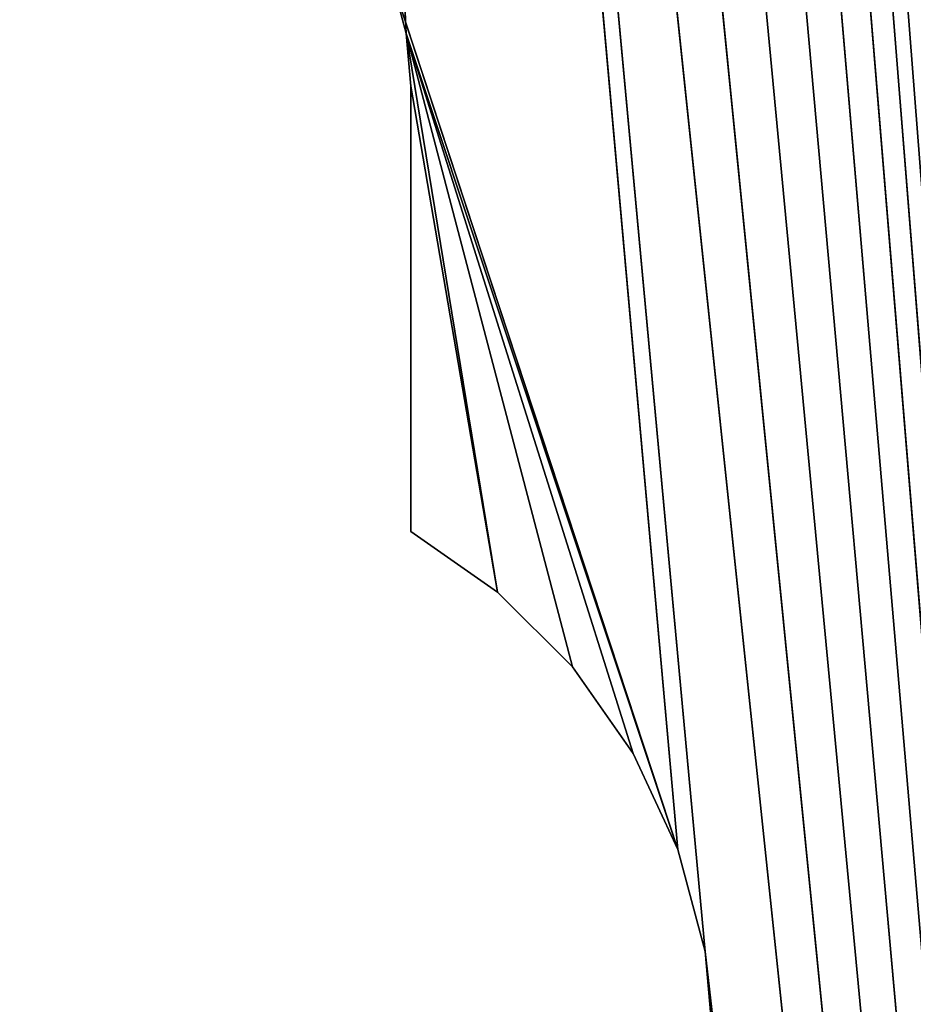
# Model space of a CAD drawing. Extents: x 0 to 254, y 0 to 124.
# Tile 448 of 582: x 239.28 to 246.64, y 62.44 to 70.55. Entities that reach past the tile are written whole.
import ezdxf

# ---------------------------------------------------------------- set-up
doc = ezdxf.new("R2010")
doc.units = 0
doc.header["$LTSCALE"] = 2.54
doc.layers.get('0').update_dxf_attribs({"color": 13, "linetype": 'CONTINUOUS'})

# ---------------------------------------------------------------- blocks, each defined once
blk = doc.blocks.new('PUDE_KO_NA_CHUSTECZKI_V4_S')
at = {"color": 0}
for p, q in [((252.0025, 1.0732, 80.0025), (243.3509, 112.4121, 80.0025)), ((252.0025, 1.0732, 80.0025), (243.3509, 112.4121, 80.0025)), ((243.1975, 111.8397, 80.0025), (252.0025, 1.0732, 80.0025)), ((243.1975, 111.8397, 80.0025), (252.0025, 1.0732, 80.0025)), ((252.0025, 1.0732, 79.0025), (243.1975, 111.8397, 79.0025)), ((252.0025, 1.0732, 79.0025), (243.1975, 111.8397, 79.0025)), ((242.947, 111.3025, 80.0025), (252.0025, 1.0732, 80.0025)), ((242.947, 111.3025, 80.0025), (252.0025, 1.0732, 80.0025)), ((252.0025, 1.0732, 79.0025), (242.947, 111.3025, 79.0025)), ((252.0025, 1.0732, 79.0025), (242.947, 111.3025, 79.0025)), ((242.6071, 110.817, 80.0025), (252.0025, 1.0732, 80.0025)), ((242.6071, 110.817, 80.0025), (252.0025, 1.0732, 80.0025)), ((242.6071, 110.817, 79.0025), (252.0025, 1.0732, 79.0025)), ((242.6071, 110.817, 79.0025), (252.0025, 1.0732, 79.0025)), ((242.188, 110.398, 80.0025), (252.0025, 1.0732, 80.0025)), ((242.188, 110.398, 80.0025), (252.0025, 1.0732, 80.0025)), ((242.188, 110.398, 79.0025), (252.0025, 1.0732, 79.0025)), ((242.188, 110.398, 79.0025), (252.0025, 1.0732, 79.0025)), ((241.7025, 110.058, 80.0025), (252.0025, 1.0732, 80.0025)), ((241.7025, 110.058, 80.0025), (252.0025, 1.0732, 80.0025)), ((241.7025, 110.058, 79.0025), (252.0025, 1.0732, 79.0025)), ((241.7025, 110.058, 79.0025), (252.0025, 1.0732, 79.0025)), ((241.1654, 109.8076, 80.0025), (252.0025, 1.0732, 80.0025)), ((241.1654, 109.8076, 80.0025), (252.0025, 1.0732, 80.0025)), ((252.0025, 1.0732, 79.0025), (241.1654, 109.8076, 79.0025)), ((252.0025, 1.0732, 79.0025), (241.1654, 109.8076, 79.0025)), ((240.5929, 109.6542, 80.0025), (252.0025, 1.0732, 80.0025)), ((240.5929, 109.6542, 80.0025), (252.0025, 1.0732, 80.0025)), ((240.5929, 109.6542, 80.0025), (244.9266, 62.8708, 80.0025)), ((240.5929, 109.6542, 80.0025), (244.9266, 62.8708, 80.0025)), ((240.5929, 109.6542, 80.0025), (244.701, 63.7126, 80.0025)), ((240.5929, 109.6542, 80.0025), (244.701, 63.7126, 80.0025)), ((252.0025, 1.0732, 79.0025), (240.5929, 109.6542, 79.0025)), ((240.5929, 109.6542, 79.0025), (242.4645, 70.4366, 79.0025)), ((244.9266, 62.8708, 79.0025), (240.5929, 109.6542, 79.0025)), ((252.0025, 1.0732, 79.0025), (240.5929, 109.6542, 79.0025)), ((244.9266, 62.8708, 79.0025), (240.5929, 109.6542, 79.0025)), ((244.701, 63.7126, 79.0025), (240.5929, 109.6542, 79.0025)), ((244.701, 63.7126, 79.0025), (240.5929, 109.6542, 79.0025)), ((240.5929, 109.6542, 79.0025), (242.4645, 70.4366, 79.0025)), ((242.3518, 70.8576, 80.0025), (244.701, 63.7126, 80.0025)), ((242.3518, 70.8576, 80.0025), (244.701, 63.7126, 80.0025)), ((242.3518, 70.8576, 80.0025), (242.4645, 70.4366, 80.0025)), ((242.4645, 70.4366, 79.0025), (242.3518, 70.8576, 79.0025)), ((242.4645, 70.4366, 80.0025), (242.3518, 70.8576, 79.0025)), ((242.4645, 70.4366, 79.0025), (242.3518, 70.8576, 79.0025)), ((242.4645, 70.4366, 80.0025), (242.3518, 70.8576, 79.0025)), ((242.3518, 70.8576, 80.0025), (242.4645, 70.4366, 80.0025)), ((244.701, 63.7126, 80.0025), (242.4645, 70.4366, 80.0025)), ((242.4645, 70.4366, 80.0025), (244.3327, 64.5025, 80.0025)), ((242.4645, 70.4366, 80.0025), (244.3327, 64.5025, 80.0025)), ((242.4645, 70.4366, 80.0025), (243.8327, 65.2165, 80.0025)), ((242.4645, 70.4366, 80.0025), (243.8327, 65.2165, 80.0025)), ((242.4645, 70.4366, 80.0025), (243.2165, 65.8327, 80.0025)), ((242.4645, 70.4366, 80.0025), (243.2165, 65.8327, 80.0025)), ((242.4645, 70.4366, 80.0025), (242.5025, 70.0025, 80.0025)), ((244.701, 63.7126, 80.0025), (242.4645, 70.4366, 80.0025)), ((242.5025, 70.0025, 79.0025), (242.4645, 70.4366, 79.0025)), ((242.4645, 70.4366, 79.0025), (243.2165, 65.8327, 79.0025)), ((242.4645, 70.4366, 79.0025), (243.2165, 65.8327, 79.0025)), ((242.4645, 70.4366, 79.0025), (243.8327, 65.2165, 79.0025)), ((244.701, 63.7126, 79.0025), (242.4645, 70.4366, 79.0025)), ((244.701, 63.7126, 79.0025), (242.4645, 70.4366, 79.0025)), ((244.3327, 64.5025, 79.0025), (242.4645, 70.4366, 79.0025)), ((244.3327, 64.5025, 79.0025), (242.4645, 70.4366, 79.0025)), ((242.4645, 70.4366, 79.0025), (243.8327, 65.2165, 79.0025)), ((242.5025, 70.0025, 80.0025), (242.4645, 70.4366, 79.0025)), ((242.5025, 70.0025, 79.0025), (242.4645, 70.4366, 79.0025)), ((242.5025, 70.0025, 80.0025), (242.4645, 70.4366, 79.0025)), ((242.4645, 70.4366, 80.0025), (242.5025, 70.0025, 80.0025)), ((242.4645, 70.4366, 80.0025), (242.4645, 70.4366, 79.0025)), ((242.4645, 70.4366, 80.0025), (242.4645, 70.4366, 79.0025)), ((242.5025, 70.0025, 80.0025), (243.2165, 65.8327, 80.0025)), ((242.5025, 70.0025, 80.0025), (243.2165, 65.8327, 80.0025)), ((242.5025, 70.0025, 80.0025), (242.5025, 66.3326, 80.0025)), ((242.5025, 66.3326, 79.0025), (242.5025, 70.0025, 79.0025)), ((242.5025, 70.0025, 79.0025), (243.2165, 65.8327, 79.0025)), ((242.5025, 70.0025, 79.0025), (243.2165, 65.8327, 79.0025)), ((242.5025, 70.0025, 79.0025), (242.5025, 70.0025, 80.0025)), ((242.5025, 70.0025, 80.0025), (242.5025, 66.3326, 80.0025)), ((242.5025, 70.0025, 80.0025), (242.5025, 66.3326, 79.0025)), ((242.5025, 70.0025, 80.0025), (242.5025, 66.3326, 79.0025)), ((242.5025, 70.0025, 79.0025), (242.5025, 70.0025, 80.0025)), ((242.5025, 66.3326, 79.0025), (242.5025, 70.0025, 79.0025)), ((242.5025, 66.3326, 80.0025), (243.2165, 65.8327, 80.0025)), ((243.2165, 65.8327, 79.0025), (242.5025, 66.3326, 79.0025)), ((242.5025, 66.3326, 79.0025), (242.5025, 66.3326, 80.0025)), ((243.2165, 65.8327, 80.0025), (242.5025, 66.3326, 79.0025)), ((243.2165, 65.8327, 79.0025), (242.5025, 66.3326, 79.0025)), ((243.2165, 65.8327, 80.0025), (242.5025, 66.3326, 79.0025)), ((242.5025, 66.3326, 80.0025), (243.2165, 65.8327, 80.0025)), ((242.5025, 66.3326, 79.0025), (242.5025, 66.3326, 80.0025)), ((243.2165, 65.8327, 80.0025), (243.8327, 65.2165, 80.0025)), ((243.8327, 65.2165, 79.0025), (243.2165, 65.8327, 79.0025)), ((243.8327, 65.2165, 80.0025), (243.2165, 65.8327, 79.0025)), ((243.8327, 65.2165, 79.0025), (243.2165, 65.8327, 79.0025)), ((243.8327, 65.2165, 80.0025), (243.2165, 65.8327, 79.0025)), ((243.2165, 65.8327, 80.0025), (243.8327, 65.2165, 80.0025)), ((243.2165, 65.8327, 80.0025), (243.2165, 65.8327, 79.0025)), ((243.2165, 65.8327, 80.0025), (243.2165, 65.8327, 79.0025)), ((243.8327, 65.2165, 80.0025), (244.3327, 64.5025, 80.0025)), ((244.3327, 64.5025, 79.0025), (243.8327, 65.2165, 79.0025)), ((244.3327, 64.5025, 80.0025), (243.8327, 65.2165, 79.0025)), ((244.3327, 64.5025, 79.0025), (243.8327, 65.2165, 79.0025)), ((244.3327, 64.5025, 80.0025), (243.8327, 65.2165, 79.0025)), ((243.8327, 65.2165, 80.0025), (244.3327, 64.5025, 80.0025)), ((243.8327, 65.2165, 80.0025), (243.8327, 65.2165, 79.0025)), ((243.8327, 65.2165, 80.0025), (243.8327, 65.2165, 79.0025)), ((244.3327, 64.5025, 80.0025), (244.701, 63.7126, 80.0025)), ((244.701, 63.7126, 79.0025), (244.3327, 64.5025, 79.0025)), ((244.701, 63.7126, 80.0025), (244.3327, 64.5025, 79.0025)), ((244.701, 63.7126, 79.0025), (244.3327, 64.5025, 79.0025)), ((244.701, 63.7126, 80.0025), (244.3327, 64.5025, 79.0025)), ((244.3327, 64.5025, 80.0025), (244.701, 63.7126, 80.0025)), ((244.3327, 64.5025, 80.0025), (244.3327, 64.5025, 79.0025)), ((244.3327, 64.5025, 80.0025), (244.3327, 64.5025, 79.0025)), ((244.701, 63.7126, 80.0025), (244.9266, 62.8708, 80.0025)), ((244.9266, 62.8708, 79.0025), (244.701, 63.7126, 79.0025)), ((244.9266, 62.8708, 80.0025), (244.701, 63.7126, 79.0025)), ((244.9266, 62.8708, 79.0025), (244.701, 63.7126, 79.0025)), ((244.9266, 62.8708, 80.0025), (244.701, 63.7126, 79.0025)), ((244.701, 63.7126, 80.0025), (244.9266, 62.8708, 80.0025)), ((244.701, 63.7126, 80.0025), (244.701, 63.7126, 79.0025)), ((244.701, 63.7126, 80.0025), (244.701, 63.7126, 79.0025)), ((252.0025, 1.0732, 80.0025), (244.9266, 62.8708, 80.0025)), ((244.9266, 62.8708, 80.0025), (245.0025, 62.0025, 80.0025)), ((252.0025, 1.0732, 80.0025), (244.9266, 62.8708, 80.0025)), ((245.0025, 62.0025, 79.0025), (244.9266, 62.8708, 79.0025)), ((244.9266, 62.8708, 79.0025), (252.0025, 1.0732, 79.0025)), ((244.9266, 62.8708, 79.0025), (252.0025, 1.0732, 79.0025)), ((245.0025, 62.0025, 80.0025), (244.9266, 62.8708, 79.0025)), ((245.0025, 62.0025, 79.0025), (244.9266, 62.8708, 79.0025)), ((245.0025, 62.0025, 80.0025), (244.9266, 62.8708, 79.0025)), ((244.9266, 62.8708, 80.0025), (245.0025, 62.0025, 80.0025)), ((244.9266, 62.8708, 80.0025), (244.9266, 62.8708, 79.0025)), ((244.9266, 62.8708, 80.0025), (244.9266, 62.8708, 79.0025))]:
    blk.add_line(p, q, dxfattribs=at)
mesh = blk.add_polyface(dxfattribs=at)
corners = [(252.0025, 1.0732, 79.0025), (243.1975, 111.8397, 79.0025), (252.0025, 122.9318, 79.0025)]
mesh.append_faces([[corners[k] for k in face] for face in [(0, 1, 2)]], dxfattribs={"color": 0})
mesh = blk.add_polyface(dxfattribs=at)
corners = [(252.0025, 122.9318, 80.0025), (243.3509, 112.4121, 80.0025), (252.0025, 1.0732, 80.0025)]
mesh.append_faces([[corners[k] for k in face] for face in [(0, 1, 2)]], dxfattribs={"color": 0})
mesh = blk.add_polyface(dxfattribs=at)
corners = [(252.0025, 122.0025, 0.0025), (198.4304, 69.663, 0.0025), (197.0025, 70.6628, 0.0025)]
mesh.append_faces([[corners[k] for k in face] for face in [(0, 1, 2)]], dxfattribs={"color": 0})
mesh = blk.add_polyface(dxfattribs=at)
corners = [(252.0025, 122.0025, 1.0025), (197.0025, 70.6628, 1.0025), (198.4304, 69.663, 1.0025)]
mesh.append_faces([[corners[k] for k in face] for face in [(0, 1, 2)]], dxfattribs={"color": 0})
mesh = blk.add_polyface(dxfattribs=at)
corners = [(252.0025, 122.0025, 0.0025), (199.663, 68.4304, 0.0025), (198.4304, 69.663, 0.0025)]
mesh.append_faces([[corners[k] for k in face] for face in [(0, 1, 2)]], dxfattribs={"color": 0})
mesh = blk.add_polyface(dxfattribs=at)
corners = [(252.0025, 122.0025, 1.0025), (198.4304, 69.663, 1.0025), (199.663, 68.4304, 1.0025)]
mesh.append_faces([[corners[k] for k in face] for face in [(0, 1, 2)]], dxfattribs={"color": 0})
mesh = blk.add_polyface(dxfattribs=at)
corners = [(252.0025, 122.0025, 0.0025), (200.6628, 67.0025, 0.0025), (199.663, 68.4304, 0.0025)]
mesh.append_faces([[corners[k] for k in face] for face in [(0, 1, 2)]], dxfattribs={"color": 0})
mesh = blk.add_polyface(dxfattribs=at)
corners = [(252.0025, 122.0025, 1.0025), (199.663, 68.4304, 1.0025), (200.6628, 67.0025, 1.0025)]
mesh.append_faces([[corners[k] for k in face] for face in [(0, 1, 2)]], dxfattribs={"color": 0})
mesh = blk.add_polyface(dxfattribs=at)
corners = [(252.0025, 122.0025, 0.0025), (201.3994, 65.4227, 0.0025), (200.6628, 67.0025, 0.0025)]
mesh.append_faces([[corners[k] for k in face] for face in [(0, 1, 2)]], dxfattribs={"color": 0})
mesh = blk.add_polyface(dxfattribs=at)
corners = [(252.0025, 122.0025, 1.0025), (200.6628, 67.0025, 1.0025), (201.3994, 65.4227, 1.0025)]
mesh.append_faces([[corners[k] for k in face] for face in [(0, 1, 2)]], dxfattribs={"color": 0})
mesh = blk.add_polyface(dxfattribs=at)
corners = [(252.0025, 122.0025, 0.0025), (201.8506, 63.739, 0.0025), (201.3994, 65.4227, 0.0025)]
mesh.append_faces([[corners[k] for k in face] for face in [(0, 1, 2)]], dxfattribs={"color": 0})
mesh = blk.add_polyface(dxfattribs=at)
corners = [(252.0025, 122.0025, 1.0025), (201.3994, 65.4227, 1.0025), (201.8506, 63.739, 1.0025)]
mesh.append_faces([[corners[k] for k in face] for face in [(0, 1, 2)]], dxfattribs={"color": 0})
mesh = blk.add_polyface(dxfattribs=at)
corners = [(252.0025, 2.0025, 0.0025), (201.8506, 60.266, 0.0025), (252.0025, 122.0025, 0.0025)]
mesh.append_faces([[corners[k] for k in face] for face in [(0, 1, 2)]], dxfattribs={"color": 0})
mesh = blk.add_polyface(dxfattribs=at)
corners = [(252.0025, 122.0025, 0.0025), (201.8506, 60.266, 0.0025), (202.0025, 62.0025, 0.0025)]
mesh.append_faces([[corners[k] for k in face] for face in [(0, 1, 2)]], dxfattribs={"color": 0})
mesh = blk.add_polyface(dxfattribs=at)
corners = [(252.0025, 122.0025, 0.0025), (202.0025, 62.0025, 0.0025), (201.8506, 63.739, 0.0025)]
mesh.append_faces([[corners[k] for k in face] for face in [(0, 1, 2)]], dxfattribs={"color": 0})
mesh = blk.add_polyface(dxfattribs=at)
corners = [(252.0025, 122.0025, 1.0025), (201.8506, 63.739, 1.0025), (202.0025, 62.0025, 1.0025)]
mesh.append_faces([[corners[k] for k in face] for face in [(0, 1, 2)]], dxfattribs={"color": 0})
mesh = blk.add_polyface(dxfattribs=at)
corners = [(252.0025, 122.0025, 1.0025), (202.0025, 62.0025, 1.0025), (252.0025, 2.0025, 1.0025)]
mesh.append_faces([[corners[k] for k in face] for face in [(0, 1, 2)]], dxfattribs={"color": 0})
mesh = blk.add_polyface(dxfattribs=at)
corners = [(252.0025, 1.0732, 80.0025), (243.3509, 112.4121, 80.0025), (243.1975, 111.8397, 80.0025)]
mesh.append_faces([[corners[k] for k in face] for face in [(0, 1, 2)]], dxfattribs={"color": 0})
mesh = blk.add_polyface(dxfattribs=at)
corners = [(252.0025, 1.0732, 80.0025), (243.1975, 111.8397, 80.0025), (242.947, 111.3025, 80.0025)]
mesh.append_faces([[corners[k] for k in face] for face in [(0, 1, 2)]], dxfattribs={"color": 0})
mesh = blk.add_polyface(dxfattribs=at)
corners = [(252.0025, 1.0732, 79.0025), (242.947, 111.3025, 79.0025), (243.1975, 111.8397, 79.0025)]
mesh.append_faces([[corners[k] for k in face] for face in [(0, 1, 2)]], dxfattribs={"color": 0})
mesh = blk.add_polyface(dxfattribs=at)
corners = [(252.0025, 1.0732, 80.0025), (242.947, 111.3025, 80.0025), (242.6071, 110.817, 80.0025)]
mesh.append_faces([[corners[k] for k in face] for face in [(0, 1, 2)]], dxfattribs={"color": 0})
mesh = blk.add_polyface(dxfattribs=at)
corners = [(252.0025, 1.0732, 79.0025), (242.6071, 110.817, 79.0025), (242.947, 111.3025, 79.0025)]
mesh.append_faces([[corners[k] for k in face] for face in [(0, 1, 2)]], dxfattribs={"color": 0})
mesh = blk.add_polyface(dxfattribs=at)
corners = [(252.0025, 1.0732, 80.0025), (242.6071, 110.817, 80.0025), (242.188, 110.398, 80.0025)]
mesh.append_faces([[corners[k] for k in face] for face in [(0, 1, 2)]], dxfattribs={"color": 0})
mesh = blk.add_polyface(dxfattribs=at)
corners = [(252.0025, 1.0732, 79.0025), (242.188, 110.398, 79.0025), (242.6071, 110.817, 79.0025)]
mesh.append_faces([[corners[k] for k in face] for face in [(0, 1, 2)]], dxfattribs={"color": 0})
mesh = blk.add_polyface(dxfattribs=at)
corners = [(252.0025, 1.0732, 80.0025), (242.188, 110.398, 80.0025), (241.7025, 110.058, 80.0025)]
mesh.append_faces([[corners[k] for k in face] for face in [(0, 1, 2)]], dxfattribs={"color": 0})
mesh = blk.add_polyface(dxfattribs=at)
corners = [(252.0025, 1.0732, 79.0025), (241.7025, 110.058, 79.0025), (242.188, 110.398, 79.0025)]
mesh.append_faces([[corners[k] for k in face] for face in [(0, 1, 2)]], dxfattribs={"color": 0})
mesh = blk.add_polyface(dxfattribs=at)
corners = [(252.0025, 1.0732, 80.0025), (241.7025, 110.058, 80.0025), (241.1654, 109.8076, 80.0025)]
mesh.append_faces([[corners[k] for k in face] for face in [(0, 1, 2)]], dxfattribs={"color": 0})
mesh = blk.add_polyface(dxfattribs=at)
corners = [(252.0025, 1.0732, 79.0025), (241.1654, 109.8076, 79.0025), (241.7025, 110.058, 79.0025)]
mesh.append_faces([[corners[k] for k in face] for face in [(0, 1, 2)]], dxfattribs={"color": 0})
mesh = blk.add_polyface(dxfattribs=at)
corners = [(252.0025, 1.0732, 80.0025), (241.1654, 109.8076, 80.0025), (240.5929, 109.6542, 80.0025)]
mesh.append_faces([[corners[k] for k in face] for face in [(0, 1, 2)]], dxfattribs={"color": 0})
mesh = blk.add_polyface(dxfattribs=at)
corners = [(252.0025, 1.0732, 79.0025), (240.5929, 109.6542, 79.0025), (241.1654, 109.8076, 79.0025)]
mesh.append_faces([[corners[k] for k in face] for face in [(0, 1, 2)]], dxfattribs={"color": 0})
mesh = blk.add_polyface(dxfattribs=at)
corners = [(252.0025, 1.0732, 80.0025), (240.5929, 109.6542, 80.0025), (244.9266, 62.8708, 80.0025)]
mesh.append_faces([[corners[k] for k in face] for face in [(0, 1, 2)]], dxfattribs={"color": 0})
mesh = blk.add_polyface(dxfattribs=at)
corners = [(244.9266, 62.8708, 80.0025), (240.5929, 109.6542, 80.0025), (244.701, 63.7126, 80.0025)]
mesh.append_faces([[corners[k] for k in face] for face in [(0, 1, 2)]], dxfattribs={"color": 0})
mesh = blk.add_polyface(dxfattribs=at)
corners = [(244.701, 63.7126, 80.0025), (240.5929, 109.6542, 80.0025), (242.3518, 70.8576, 80.0025)]
mesh.append_faces([[corners[k] for k in face] for face in [(0, 1, 2)]], dxfattribs={"color": 0})
mesh = blk.add_polyface(dxfattribs=at)
corners = [(242.4645, 70.4366, 79.0025), (242.3518, 70.8576, 79.0025), (240.5929, 109.6542, 79.0025)]
mesh.append_faces([[corners[k] for k in face] for face in [(0, 1, 2)]], dxfattribs={"color": 0})
mesh = blk.add_polyface(dxfattribs=at)
corners = [(252.0025, 1.0732, 79.0025), (244.9266, 62.8708, 79.0025), (240.5929, 109.6542, 79.0025)]
mesh.append_faces([[corners[k] for k in face] for face in [(0, 1, 2)]], dxfattribs={"color": 0})
mesh = blk.add_polyface(dxfattribs=at)
corners = [(244.9266, 62.8708, 79.0025), (244.701, 63.7126, 79.0025), (240.5929, 109.6542, 79.0025)]
mesh.append_faces([[corners[k] for k in face] for face in [(0, 1, 2)]], dxfattribs={"color": 0})
mesh = blk.add_polyface(dxfattribs=at)
corners = [(244.701, 63.7126, 79.0025), (242.4645, 70.4366, 79.0025), (240.5929, 109.6542, 79.0025)]
mesh.append_faces([[corners[k] for k in face] for face in [(0, 1, 2)]], dxfattribs={"color": 0})
mesh = blk.add_polyface(dxfattribs=at)
corners = [(244.701, 63.7126, 80.0025), (242.3518, 70.8576, 80.0025), (242.4645, 70.4366, 80.0025)]
mesh.append_faces([[corners[k] for k in face] for face in [(0, 1, 2)]], dxfattribs={"color": 0})
mesh = blk.add_polyface(dxfattribs=at)
corners = [(242.3518, 70.8576, 79.0025), (242.4645, 70.4366, 79.0025), (242.4645, 70.4366, 80.0025)]
mesh.append_faces([[corners[k] for k in face] for face in [(0, 1, 2)]], dxfattribs={"color": 0})
mesh = blk.add_polyface(dxfattribs=at)
corners = [(242.3518, 70.8576, 79.0025), (242.4645, 70.4366, 80.0025), (242.3518, 70.8576, 80.0025)]
mesh.append_faces([[corners[k] for k in face] for face in [(0, 1, 2)]], dxfattribs={"color": 0})
mesh = blk.add_polyface(dxfattribs=at)
corners = [(244.701, 63.7126, 80.0025), (242.4645, 70.4366, 80.0025), (244.3327, 64.5025, 80.0025)]
mesh.append_faces([[corners[k] for k in face] for face in [(0, 1, 2)]], dxfattribs={"color": 0})
mesh = blk.add_polyface(dxfattribs=at)
corners = [(244.3327, 64.5025, 80.0025), (242.4645, 70.4366, 80.0025), (243.8327, 65.2165, 80.0025)]
mesh.append_faces([[corners[k] for k in face] for face in [(0, 1, 2)]], dxfattribs={"color": 0})
mesh = blk.add_polyface(dxfattribs=at)
corners = [(243.8327, 65.2165, 80.0025), (242.4645, 70.4366, 80.0025), (243.2165, 65.8327, 80.0025)]
mesh.append_faces([[corners[k] for k in face] for face in [(0, 1, 2)]], dxfattribs={"color": 0})
mesh = blk.add_polyface(dxfattribs=at)
corners = [(243.2165, 65.8327, 80.0025), (242.4645, 70.4366, 80.0025), (242.5025, 70.0025, 80.0025)]
mesh.append_faces([[corners[k] for k in face] for face in [(0, 1, 2)]], dxfattribs={"color": 0})
mesh = blk.add_polyface(dxfattribs=at)
corners = [(243.2165, 65.8327, 79.0025), (242.5025, 70.0025, 79.0025), (242.4645, 70.4366, 79.0025)]
mesh.append_faces([[corners[k] for k in face] for face in [(0, 1, 2)]], dxfattribs={"color": 0})
mesh = blk.add_polyface(dxfattribs=at)
corners = [(243.8327, 65.2165, 79.0025), (243.2165, 65.8327, 79.0025), (242.4645, 70.4366, 79.0025)]
mesh.append_faces([[corners[k] for k in face] for face in [(0, 1, 2)]], dxfattribs={"color": 0})
mesh = blk.add_polyface(dxfattribs=at)
corners = [(244.701, 63.7126, 79.0025), (244.3327, 64.5025, 79.0025), (242.4645, 70.4366, 79.0025)]
mesh.append_faces([[corners[k] for k in face] for face in [(0, 1, 2)]], dxfattribs={"color": 0})
mesh = blk.add_polyface(dxfattribs=at)
corners = [(244.3327, 64.5025, 79.0025), (243.8327, 65.2165, 79.0025), (242.4645, 70.4366, 79.0025)]
mesh.append_faces([[corners[k] for k in face] for face in [(0, 1, 2)]], dxfattribs={"color": 0})
mesh = blk.add_polyface(dxfattribs=at)
corners = [(242.4645, 70.4366, 79.0025), (242.5025, 70.0025, 79.0025), (242.5025, 70.0025, 80.0025)]
mesh.append_faces([[corners[k] for k in face] for face in [(0, 1, 2)]], dxfattribs={"color": 0})
mesh = blk.add_polyface(dxfattribs=at)
corners = [(242.4645, 70.4366, 79.0025), (242.5025, 70.0025, 80.0025), (242.4645, 70.4366, 80.0025)]
mesh.append_faces([[corners[k] for k in face] for face in [(0, 1, 2)]], dxfattribs={"color": 0})
mesh = blk.add_polyface(dxfattribs=at)
corners = [(243.2165, 65.8327, 80.0025), (242.5025, 70.0025, 80.0025), (242.5025, 66.3326, 80.0025)]
mesh.append_faces([[corners[k] for k in face] for face in [(0, 1, 2)]], dxfattribs={"color": 0})
mesh = blk.add_polyface(dxfattribs=at)
corners = [(243.2165, 65.8327, 79.0025), (242.5025, 66.3326, 79.0025), (242.5025, 70.0025, 79.0025)]
mesh.append_faces([[corners[k] for k in face] for face in [(0, 1, 2)]], dxfattribs={"color": 0})
mesh = blk.add_polyface(dxfattribs=at)
corners = [(242.5025, 70.0025, 80.0025), (242.5025, 66.3326, 79.0025), (242.5025, 66.3326, 80.0025)]
mesh.append_faces([[corners[k] for k in face] for face in [(0, 1, 2)]], dxfattribs={"color": 0})
mesh = blk.add_polyface(dxfattribs=at)
corners = [(242.5025, 70.0025, 79.0025), (242.5025, 66.3326, 79.0025), (242.5025, 70.0025, 80.0025)]
mesh.append_faces([[corners[k] for k in face] for face in [(0, 1, 2)]], dxfattribs={"color": 0})
mesh = blk.add_polyface(dxfattribs=at)
corners = [(243.2165, 65.8327, 80.0025), (242.5025, 66.3326, 79.0025), (243.2165, 65.8327, 79.0025)]
mesh.append_faces([[corners[k] for k in face] for face in [(0, 1, 2)]], dxfattribs={"color": 0})
mesh = blk.add_polyface(dxfattribs=at)
corners = [(242.5025, 66.3326, 80.0025), (242.5025, 66.3326, 79.0025), (243.2165, 65.8327, 80.0025)]
mesh.append_faces([[corners[k] for k in face] for face in [(0, 1, 2)]], dxfattribs={"color": 0})
mesh = blk.add_polyface(dxfattribs=at)
corners = [(243.2165, 65.8327, 79.0025), (243.8327, 65.2165, 79.0025), (243.8327, 65.2165, 80.0025)]
mesh.append_faces([[corners[k] for k in face] for face in [(0, 1, 2)]], dxfattribs={"color": 0})
mesh = blk.add_polyface(dxfattribs=at)
corners = [(243.2165, 65.8327, 79.0025), (243.8327, 65.2165, 80.0025), (243.2165, 65.8327, 80.0025)]
mesh.append_faces([[corners[k] for k in face] for face in [(0, 1, 2)]], dxfattribs={"color": 0})
mesh = blk.add_polyface(dxfattribs=at)
corners = [(243.8327, 65.2165, 79.0025), (244.3327, 64.5025, 79.0025), (244.3327, 64.5025, 80.0025)]
mesh.append_faces([[corners[k] for k in face] for face in [(0, 1, 2)]], dxfattribs={"color": 0})
mesh = blk.add_polyface(dxfattribs=at)
corners = [(243.8327, 65.2165, 79.0025), (244.3327, 64.5025, 80.0025), (243.8327, 65.2165, 80.0025)]
mesh.append_faces([[corners[k] for k in face] for face in [(0, 1, 2)]], dxfattribs={"color": 0})
mesh = blk.add_polyface(dxfattribs=at)
corners = [(244.3327, 64.5025, 79.0025), (244.701, 63.7126, 79.0025), (244.701, 63.7126, 80.0025)]
mesh.append_faces([[corners[k] for k in face] for face in [(0, 1, 2)]], dxfattribs={"color": 0})
mesh = blk.add_polyface(dxfattribs=at)
corners = [(244.3327, 64.5025, 79.0025), (244.701, 63.7126, 80.0025), (244.3327, 64.5025, 80.0025)]
mesh.append_faces([[corners[k] for k in face] for face in [(0, 1, 2)]], dxfattribs={"color": 0})
mesh = blk.add_polyface(dxfattribs=at)
corners = [(244.701, 63.7126, 79.0025), (244.9266, 62.8708, 79.0025), (244.9266, 62.8708, 80.0025)]
mesh.append_faces([[corners[k] for k in face] for face in [(0, 1, 2)]], dxfattribs={"color": 0})
mesh = blk.add_polyface(dxfattribs=at)
corners = [(244.701, 63.7126, 79.0025), (244.9266, 62.8708, 80.0025), (244.701, 63.7126, 80.0025)]
mesh.append_faces([[corners[k] for k in face] for face in [(0, 1, 2)]], dxfattribs={"color": 0})
mesh = blk.add_polyface(dxfattribs=at)
corners = [(252.0025, 1.0732, 80.0025), (244.9266, 62.8708, 80.0025), (245.0025, 62.0025, 80.0025)]
mesh.append_faces([[corners[k] for k in face] for face in [(0, 1, 2)]], dxfattribs={"color": 0})
mesh = blk.add_polyface(dxfattribs=at)
corners = [(252.0025, 1.0732, 79.0025), (245.0025, 62.0025, 79.0025), (244.9266, 62.8708, 79.0025)]
mesh.append_faces([[corners[k] for k in face] for face in [(0, 1, 2)]], dxfattribs={"color": 0})
mesh = blk.add_polyface(dxfattribs=at)
corners = [(244.9266, 62.8708, 79.0025), (245.0025, 62.0025, 79.0025), (245.0025, 62.0025, 80.0025)]
mesh.append_faces([[corners[k] for k in face] for face in [(0, 1, 2)]], dxfattribs={"color": 0})
mesh = blk.add_polyface(dxfattribs=at)
corners = [(244.9266, 62.8708, 79.0025), (245.0025, 62.0025, 80.0025), (244.9266, 62.8708, 80.0025)]
mesh.append_faces([[corners[k] for k in face] for face in [(0, 1, 2)]], dxfattribs={"color": 0})

msp = doc.modelspace()

# ---------------------------------------------------------------- block references
at = {"color": 0}
msp.add_blockref('PUDE_KO_NA_CHUSTECZKI_V4_S', (0, 0), dxfattribs=at)

doc.saveas('drawing.dxf')
